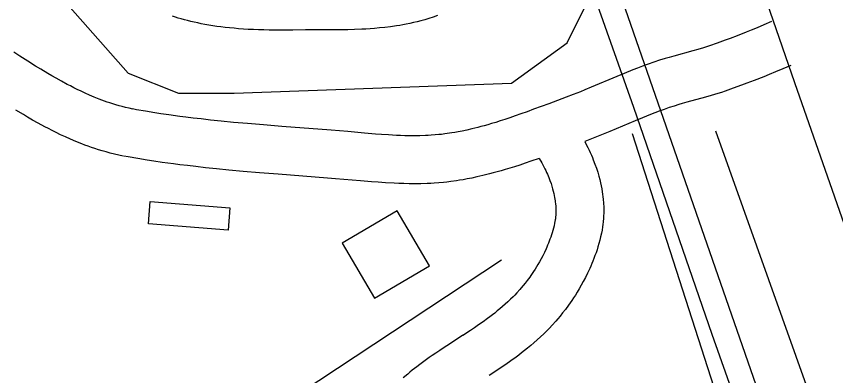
# Model space of a CAD drawing. Extents: x 3161564 to 3199464, y 849354 to 874788.
# Drawn here: x 3169288 to 3169801, y 869628 to 869853 of the extents above; entities that cross this region are included whole.
import ezdxf

# ---------------------------------------------------------------- set-up
doc = ezdxf.new("R2010")
doc.units = 0
for name, color, linetype in [('V-BLDG-OTLN', 7, 'Continuous'), ('V-RAIL-TRAK', 7, 'Continuous'), ('V-ROAD-CNTR', 7, 'Continuous'), ('V-TOPO-SHOR', 7, 'Continuous')]:
    doc.layers.add(name, color=color, linetype=linetype)

msp = doc.modelspace()

# ---------------------------------------------------------------- linework, layer by layer
at = {"layer": 'V-BLDG-OTLN'}
for points in [[(3169372.2, 869737.02), (3169422.04, 869732.98), (3169420.91, 869719.03), (3169371.07, 869723.07)], [(3169547.14, 869696.75), (3169526.9, 869731.25), (3169492.4, 869711.01), (3169512.64, 869676.51)]]:
    msp.add_lwpolyline(points, close=True, dxfattribs=at)
at = {"layer": 'V-RAIL-TRAK'}
msp.add_lwpolyline([(3168553.79, 873000.01), (3168563.45, 872972.49), (3168629.72, 872783.23), (3168697.15, 872589.93), (3168766.17, 872394.78), (3168833.42, 872202.48), (3168898.32, 872016.47), (3168950.97, 871864.14), (3169019.21, 871671.22), (3169093.42, 871457.02), (3169161.66, 871263.3), (3169176.05, 871221.68), (3169181.47, 871205.7), (3169222.68, 871089.05), (3169275.72, 870935.91), (3169339.64, 870751.53), (3169406.89, 870560.45), (3169481.75, 870349.07), (3169563.72, 870111.14), (3169647.31, 869874.01), (3169674.72, 869796.11), (3169723.87, 869654.13), (3169783.91, 869484.28)], dxfattribs=at)
at = {"layer": 'V-ROAD-CNTR'}
for points in [[(3171157.78, 865600.73), (3171019.8, 865996.55), (3170901.31, 866339.18), (3170725.36, 866839.73), (3170586.22, 867225.87), (3170422.83, 867697.17), (3170247.23, 868199.47), (3170069.46, 868710.52), (3169768.6, 869572.83), (3169650.91, 869911.56), (3169466.33, 870437.22), (3169284.62, 870951.57), (3169121.93, 871415.37), (3168885.07, 872093.23), (3168676.79, 872695.13), (3168567.48, 873002.51)], [(3168656.72, 873002.26), (3168677.73, 872940.85), (3168779.05, 872663.88), (3168895.33, 872327.24), (3169059.69, 871858.41), (3169197.92, 871467.62), (3169302.14, 871156.51), (3169427.34, 870808.59), (3169584.22, 870364.65), (3169775.64, 869811.44), (3170002.51, 869163.54)], [(3169551.97, 869853.38), (3169549.27, 869852.42), (3169546.65, 869851.56), (3169544.11, 869850.78), (3169541.64, 869850.09), (3169539.25, 869849.47), (3169536.94, 869848.92), (3169534.69, 869848.42), (3169532.53, 869847.98), (3169530.43, 869847.58), (3169528.39, 869847.22), (3169526.39, 869846.9), (3169522.64, 869846.36), (3169519.09, 869845.93), (3169515.79, 869845.59), (3169512.7, 869845.32), (3169509.83, 869845.11), (3169507.14, 869844.94), (3169504.61, 869844.81), (3169500, 869844.62), (3169495.97, 869844.51), (3169492.47, 869844.45), (3169486.5, 869844.39), (3169482.09, 869844.38), (3169478.84, 869844.37), (3169474.06, 869844.36), (3169469.36, 869844.33), (3169461.41, 869844.26), (3169453.85, 869844.24), (3169450.24, 869844.26), (3169446.74, 869844.3), (3169443.32, 869844.36), (3169440, 869844.46), (3169436.76, 869844.58), (3169433.61, 869844.73), (3169430.54, 869844.92), (3169427.55, 869845.13), (3169424.65, 869845.37), (3169421.82, 869845.64), (3169419.07, 869845.94), (3169416.4, 869846.26), (3169413.81, 869846.61), (3169411.29, 869846.99), (3169408.84, 869847.38), (3169406.46, 869847.81), (3169404.15, 869848.25), (3169401.91, 869848.7), (3169399.73, 869849.18), (3169397.61, 869849.67), (3169395.56, 869850.18), (3169393.58, 869850.7), (3169391.65, 869851.23), (3169389.77, 869851.77), (3169387.96, 869852.32), (3169386.21, 869852.87)], [(3169761.19, 869849.63), (3169756.34, 869847.51), (3169752.16, 869845.74), (3169748.48, 869844.23), (3169745.28, 869842.94), (3169739.57, 869840.71), (3169735.29, 869839.09), (3169732.08, 869837.9), (3169727.21, 869836.14), (3169722.36, 869834.44), (3169720.4, 869833.78), (3169718.59, 869833.2), (3169715, 869832.12), (3169711.84, 869831.21), (3169700.07, 869828), (3169697.01, 869827.14), (3169694.65, 869826.45), (3169691.13, 869825.38), (3169687.58, 869824.22), (3169683.89, 869822.93), (3169680.49, 869821.68), (3169677.33, 869820.49), (3169674.38, 869819.34), (3169668.99, 869817.17), (3169664.3, 869815.24), (3169648.32, 869808.5), (3169644.4, 869806.88), (3169641.49, 869805.7), (3169637.09, 869803.96), (3169632.64, 869802.28), (3169621.78, 869798.23), (3169612.26, 869794.7), (3169608.14, 869793.2), (3169604.3, 869791.82), (3169600.7, 869790.56), (3169597.34, 869789.41), (3169594.2, 869788.36), (3169591.26, 869787.41), (3169588.52, 869786.56), (3169585.94, 869785.78), (3169583.54, 869785.07), (3169581.3, 869784.44), (3169579.19, 869783.87), (3169577.26, 869783.36), (3169573.55, 869782.44), (3169570.34, 869781.71), (3169567.53, 869781.11), (3169565.09, 869780.63), (3169562.95, 869780.25), (3169561.09, 869779.94), (3169559.5, 869779.69), (3169556.59, 869779.29), (3169554.46, 869779.03), (3169552.9, 869778.86), (3169550.49, 869778.64), (3169548.06, 869778.46), (3169546.26, 869778.36), (3169544.51, 869778.28), (3169540.98, 869778.18), (3169537.69, 869778.14), (3169534.58, 869778.16), (3169531.65, 869778.21), (3169528.88, 869778.3), (3169526.29, 869778.41), (3169521.32, 869778.67), (3169516.96, 869778.96), (3169513.14, 869779.25), (3169506.32, 869779.82), (3169495.98, 869780.74), (3169490.74, 869781.19), (3169485.49, 869781.62), (3169454.58, 869783.98), (3169443.07, 869784.91), (3169433.03, 869785.76), (3169424.27, 869786.56), (3169416.62, 869787.31), (3169409.95, 869788.01), (3169404.12, 869788.66), (3169399.03, 869789.26), (3169394.58, 869789.8), (3169390.7, 869790.3), (3169383.88, 869791.23), (3169378.8, 869791.97), (3169375.01, 869792.55), (3169369.29, 869793.47), (3169363.63, 869794.43), (3169361.09, 869794.91)], [(3169361.4, 869794.84), (3169358.99, 869795.35), (3169356.81, 869795.85), (3169354.71, 869796.38), (3169352.68, 869796.93), (3169350.72, 869797.49), (3169348.82, 869798.07), (3169346.98, 869798.66), (3169345.21, 869799.26), (3169343.49, 869799.87), (3169341.83, 869800.48), (3169340.27, 869801.07), (3169337.12, 869802.33), (3169334.21, 869803.57), (3169331.48, 869804.78), (3169328.93, 869805.96), (3169326.54, 869807.11), (3169324.31, 869808.22), (3169322.21, 869809.3), (3169320.27, 869810.31), (3169316.55, 869812.32), (3169313.32, 869814.12), (3169310.49, 869815.74), (3169308.04, 869817.18), (3169303.68, 869819.8), (3169300.44, 869821.78), (3169295.54, 869824.85), (3169290.64, 869827.97), (3169286.87, 869830.4)], [(3169773.19, 869822.13), (3169768.18, 869819.95), (3169763.72, 869818.06), (3169759.8, 869816.45), (3169756.34, 869815.05), (3169750.34, 869812.71), (3169745.8, 869810.99), (3169742.38, 869809.72), (3169737.27, 869807.88), (3169732.11, 869806.07), (3169729.77, 869805.28), (3169727.52, 869804.56), (3169723.46, 869803.34), (3169719.91, 869802.32), (3169708.08, 869799.09), (3169705.26, 869798.3), (3169703.22, 869797.7), (3169700.18, 869796.77), (3169697.19, 869795.8), (3169693.98, 869794.67), (3169690.93, 869793.56), (3169688.08, 869792.48), (3169685.41, 869791.45), (3169680.32, 869789.4), (3169675.86, 869787.55), (3169659.88, 869780.82), (3169655.77, 869779.12), (3169652.63, 869777.84), (3169644.27, 869774.55)], [(3169355.26, 869765.48), (3169352.55, 869766.05), (3169349.8, 869766.68), (3169347.16, 869767.34), (3169344.62, 869768.03), (3169342.18, 869768.73), (3169339.83, 869769.45), (3169337.59, 869770.17), (3169335.42, 869770.9), (3169333.33, 869771.64), (3169331.32, 869772.38), (3169329.35, 869773.13), (3169325.69, 869774.59), (3169322.26, 869776.05), (3169319.07, 869777.46), (3169316.11, 869778.84), (3169313.36, 869780.16), (3169310.8, 869781.43), (3169308.43, 869782.65), (3169306.19, 869783.82), (3169302.1, 869786.02), (3169298.54, 869788.02), (3169295.45, 869789.79), (3169292.75, 869791.37), (3169288.12, 869794.14)], [(3169644.27, 869774.55), (3169645.41, 869772.38), (3169646.23, 869770.76), (3169646.99, 869769.17), (3169647.71, 869767.63), (3169648.38, 869766.12), (3169649, 869764.65), (3169649.61, 869763.17), (3169650.65, 869760.44), (3169651.57, 869757.81), (3169652.36, 869755.32), (3169653.04, 869752.98), (3169653.62, 869750.78), (3169654.12, 869748.7), (3169654.53, 869746.75), (3169654.88, 869744.91), (3169655.17, 869743.18), (3169655.41, 869741.57), (3169655.61, 869740.04), (3169655.77, 869738.54), (3169655.99, 869735.94), (3169656.1, 869733.59), (3169656.14, 869731.53), (3169656.13, 869729.72), (3169656.08, 869728.14), (3169656.01, 869726.7), (3169655.82, 869724.38), (3169655.62, 869722.56), (3169655.42, 869721.15), (3169655.1, 869719.16), (3169654.71, 869717.19), (3169654.2, 869714.95), (3169653.67, 869712.82), (3169653.11, 869710.76), (3169652.52, 869708.77), (3169651.92, 869706.85), (3169651.29, 869704.98), (3169650.66, 869703.19), (3169650.01, 869701.46), (3169649.36, 869699.78), (3169648.7, 869698.16), (3169648.03, 869696.59), (3169647.35, 869695.04), (3169646.02, 869692.18), (3169644.67, 869689.47), (3169643.35, 869686.95), (3169642.06, 869684.61), (3169640.79, 869682.43), (3169639.57, 869680.4), (3169638.38, 869678.51), (3169637.24, 869676.75), (3169636.14, 869675.12), (3169635.08, 869673.6), (3169634.05, 869672.14), (3169632.13, 869669.56), (3169630.37, 869667.29), (3169628.79, 869665.33), (3169627.37, 869663.63), (3169626.07, 869662.13), (3169623.84, 869659.65), (3169622.09, 869657.78), (3169620.72, 869656.37), (3169618.69, 869654.35), (3169616.6, 869652.36), (3169614.47, 869650.42), (3169612.41, 869648.6), (3169610.4, 869646.88), (3169608.45, 869645.27), (3169606.56, 869643.75), (3169604.73, 869642.32), (3169602.95, 869640.97), (3169601.21, 869639.67), (3169597.92, 869637.29), (3169594.82, 869635.13), (3169591.93, 869633.16), (3169589.22, 869631.36), (3169584.31, 869628.15)], [(3169615.74, 869764.04), (3169610.51, 869762.21), (3169606.92, 869760.98), (3169603.54, 869759.86), (3169600.35, 869758.82), (3169597.34, 869757.88), (3169594.51, 869757.03), (3169591.83, 869756.24), (3169589.32, 869755.53), (3169586.95, 869754.89), (3169584.68, 869754.29), (3169580.5, 869753.26), (3169576.78, 869752.41), (3169573.51, 869751.71), (3169570.63, 869751.15), (3169568.09, 869750.69), (3169565.86, 869750.32), (3169563.87, 869750.01), (3169560.47, 869749.54), (3169557.87, 869749.22), (3169555.87, 869749.01), (3169552.94, 869748.74), (3169550.01, 869748.52), (3169547.79, 869748.4), (3169545.63, 869748.3), (3169541.58, 869748.18), (3169537.77, 869748.14), (3169534.21, 869748.16), (3169530.88, 869748.22), (3169527.79, 869748.32), (3169524.87, 869748.44), (3169519.52, 869748.73), (3169514.85, 869749.04), (3169510.77, 869749.35), (3169503.75, 869749.93), (3169493.36, 869750.85), (3169488.23, 869751.3), (3169483.13, 869751.71), (3169452.24, 869754.08), (3169440.6, 869755.01), (3169430.39, 869755.88), (3169421.45, 869756.7), (3169413.6, 869757.47), (3169406.73, 869758.18), (3169400.71, 869758.85), (3169395.44, 869759.47), (3169390.82, 869760.04), (3169386.76, 869760.56), (3169379.7, 869761.53), (3169374.38, 869762.3), (3169370.37, 869762.91), (3169364.39, 869763.87), (3169358.35, 869764.9), (3169355.57, 869765.42)], [(3169615.74, 869764.04), (3169617.41, 869761.13), (3169618.09, 869759.89), (3169618.72, 869758.68), (3169619.32, 869757.49), (3169619.87, 869756.35), (3169620.39, 869755.23), (3169620.87, 869754.15), (3169621.31, 869753.11), (3169621.7, 869752.15), (3169622.48, 869750.13), (3169623.12, 869748.29), (3169623.67, 869746.57), (3169624.13, 869744.98), (3169624.52, 869743.49), (3169624.85, 869742.11), (3169625.12, 869740.82), (3169625.35, 869739.62), (3169625.54, 869738.51), (3169625.69, 869737.47), (3169625.81, 869736.52), (3169625.9, 869735.69), (3169626.05, 869733.96), (3169626.12, 869732.55), (3169626.14, 869731.33), (3169626.13, 869730.28), (3169626.11, 869729.38), (3169626.07, 869728.67), (3169625.95, 869727.24), (3169625.85, 869726.27), (3169625.75, 869725.61), (3169625.57, 869724.5), (3169625.36, 869723.42), (3169625.02, 869721.91), (3169624.64, 869720.41), (3169624.24, 869718.94), (3169623.82, 869717.5), (3169623.38, 869716.11), (3169622.93, 869714.75), (3169622.46, 869713.43), (3169621.98, 869712.14), (3169621.49, 869710.9), (3169621, 869709.69), (3169620.5, 869708.52), (3169620.02, 869707.42), (3169618.97, 869705.17), (3169617.95, 869703.11), (3169616.94, 869701.18), (3169615.94, 869699.38), (3169614.97, 869697.7), (3169614.02, 869696.13), (3169613.1, 869694.67), (3169612.22, 869693.3), (3169611.36, 869692.03), (3169610.54, 869690.85), (3169609.78, 869689.78), (3169608.23, 869687.69), (3169606.86, 869685.92), (3169605.62, 869684.39), (3169604.51, 869683.07), (3169603.56, 869681.96), (3169601.74, 869679.94), (3169600.38, 869678.49), (3169599.37, 869677.45), (3169597.76, 869675.85), (3169596.13, 869674.29), (3169594.42, 869672.74), (3169592.75, 869671.26), (3169591.11, 869669.86), (3169589.51, 869668.54), (3169587.94, 869667.28), (3169586.4, 869666.08), (3169584.89, 869664.93), (3169583.45, 869663.85), (3169580.54, 869661.75), (3169577.79, 869659.82), (3169575.18, 869658.05), (3169572.71, 869656.41), (3169567.92, 869653.29)], [(3169568, 869653.34), (3169559.51, 869647.88), (3169556.28, 869645.79), (3169553.44, 869643.91), (3169550.94, 869642.24), (3169548.75, 869640.74), (3169546.8, 869639.39), (3169543.47, 869637), (3169540.94, 869635.12), (3169539.02, 869633.64), (3169536.25, 869631.44), (3169534.8, 869630.26), (3169533.46, 869629.12), (3169530.6, 869626.71)]]:
    msp.add_lwpolyline(points, dxfattribs=at)
at = {"layer": 'V-TOPO-SHOR'}
msp.add_line((3169849.2, 869437.4), (3169726.31, 869781.02), dxfattribs=at)
for points in [[(3169311, 869871.03), (3169358.38, 869817.34), (3169389.96, 869804.71), (3169424.7, 869804.71), (3169598.4, 869811.03), (3169633.14, 869836.29), (3169645.77, 869861.56)], [(3170271.09, 867852.95), (3170214.25, 867998.22), (3170204.77, 868026.65), (3170264.78, 868055.07), (3170106.87, 868497.22), (3169954.55, 868909.28), (3169863.69, 869204.65), (3169762.63, 869504.68), (3169674.2, 869779.44)], [(3168657.26, 869094.12), (3169146.78, 869406.78), (3169592.08, 869700.49)]]:
    msp.add_lwpolyline(points, dxfattribs=at)

doc.saveas('drawing.dxf')
